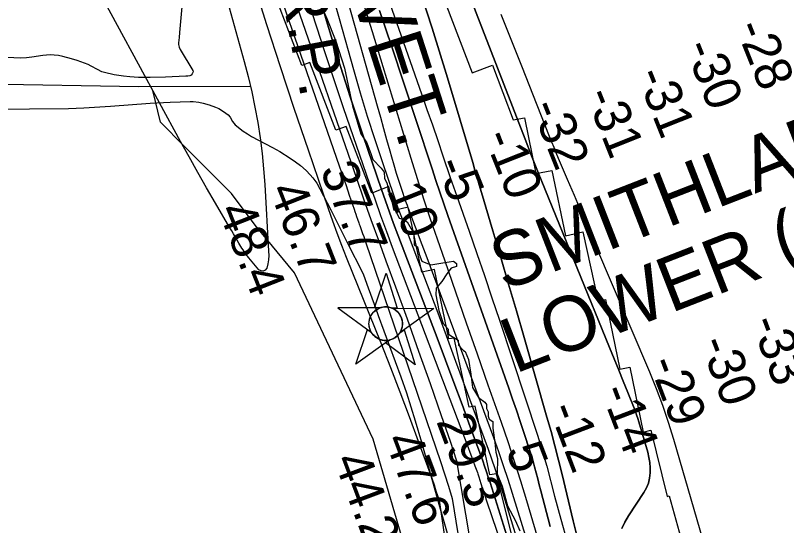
# Model space of a CAD drawing. Extents: x 3161615 to 3199515, y 867541 to 892976.
# Drawn here: x 3177748 to 3179153, y 887253 to 888183 of the extents above; entities that cross this region are included whole.
import ezdxf

# ---------------------------------------------------------------- set-up
doc = ezdxf.new("R2010")
doc.units = 0
for name, color, linetype in [('V-CHAN-NAID', 7, 'Continuous'), ('V-RIVR-EDGE', 7, 'Continuous'), ('V-RIVR-RANG', 7, 'Continuous'), ('V-RRAP-RVMT', 7, 'Continuous'), ('V-RRAP-RVMT-IDEN', 7, 'Continuous'), ('V-SITE-VEGE', 7, 'Continuous'), ('V-TOPO-DPTH', 7, 'Continuous'), ('V-TOPO-MAJR', 7, 'Continuous'), ('V-TOPO-MINR', 7, 'Continuous'), ('V-TOPO-SHOR', 7, 'Continuous'), ('V-TOPO-WATR', 7, 'Continuous'), ('V-TOPO-WATR-IDEN', 7, 'Continuous')]:
    doc.layers.add(name, color=color, linetype=linetype)

msp = doc.modelspace()

# ---------------------------------------------------------------- linework, layer by layer
at = {"layer": 'V-CHAN-NAID'}
for points in [[(3178412, 887649.8), (3178402.4, 887649.8), (3178423.5, 887713.3), (3178443.7, 887649.6), (3178434.1, 887649.6), (3178432.6, 887650.2), (3178430.5, 887650.8), (3178428.4, 887651.3), (3178426.4, 887651.6), (3178425.2, 887651.7), (3178423.7, 887651.8), (3178422, 887651.8), (3178420.6, 887651.7), (3178418.7, 887651.5), (3178417.3, 887651.3), (3178415.5, 887650.9), (3178414, 887650.5), (3178413, 887650.1)], [(3178412, 887649.8), (3178335.5, 887650.3), (3178397, 887604.9), (3178395.9, 887606.8), (3178395.1, 887608.5), (3178394.3, 887610.4), (3178393.6, 887612.5), (3178393.2, 887613.8), (3178392.9, 887615.4), (3178392.6, 887616.9), (3178392.4, 887618.5), (3178392.3, 887620.2), (3178392.3, 887621.8), (3178392.4, 887623.9), (3178392.6, 887625.5), (3178393, 887627.7), (3178393.5, 887629.6), (3178394.1, 887631.5), (3178394.7, 887633.2), (3178395.5, 887634.8), (3178396.3, 887636.3), (3178397.3, 887638), (3178398.4, 887639.5), (3178399.4, 887640.8), (3178400.4, 887641.9), (3178401.7, 887643.3), (3178402.7, 887644.2), (3178404.4, 887645.6), (3178405.7, 887646.5), (3178407.3, 887647.6), (3178409.1, 887648.5), (3178410.5, 887649.2)], [(3178434.1, 887649.6), (3178510.6, 887649.1), (3178448.4, 887604.6), (3178449.3, 887606), (3178450.3, 887607.9), (3178451, 887609.5), (3178451.8, 887611.4), (3178452.3, 887613.2), (3178452.7, 887614.9), (3178453.1, 887616.9), (3178453.3, 887618.4), (3178453.4, 887620.6), (3178453.4, 887622.7), (3178453.2, 887624.9), (3178452.9, 887626.7), (3178452.4, 887628.9), (3178451.8, 887631.1), (3178451, 887633), (3178450.4, 887634.5), (3178449.4, 887636.4), (3178448.3, 887638.1), (3178447.1, 887639.8), (3178445.8, 887641.4), (3178444.6, 887642.7), (3178442.9, 887644.3), (3178441.2, 887645.7), (3178439.5, 887646.8), (3178437.6, 887648), (3178436.1, 887648.7)], [(3178430.4, 887591.6), (3178368.2, 887547.1), (3178389.3, 887610.6), (3178397, 887604.9), (3178397.7, 887604), (3178399.1, 887602.1), (3178400.3, 887600.7), (3178401.7, 887599.2), (3178403.1, 887597.9), (3178404.6, 887596.8), (3178406, 887595.8), (3178407.7, 887594.7), (3178409.4, 887593.8), (3178411.2, 887593), (3178412.6, 887592.5), (3178414.2, 887591.9), (3178416.5, 887591.4), (3178418, 887591.1), (3178420, 887590.8), (3178421.6, 887590.7), (3178423.4, 887590.7), (3178425.1, 887590.8), (3178426.8, 887591), (3178428.7, 887591.3)], [(3178448.4, 887604.6), (3178456.2, 887610.1), (3178476.4, 887546.4), (3178422.6, 887586.1), (3178430.4, 887591.6), (3178432.1, 887592.1), (3178433.7, 887592.7), (3178435.8, 887593.6), (3178437.6, 887594.5), (3178439.4, 887595.6), (3178441.2, 887596.8), (3178442.7, 887598.1), (3178444, 887599.2), (3178445.4, 887600.6), (3178446.6, 887602), (3178447.7, 887603.5)]]:
    msp.add_lwpolyline(points, close=True, dxfattribs=at)
msp.add_circle((3178422.8, 887621.2), 30.5, dxfattribs=at)
at = {"layer": 'V-RIVR-EDGE'}
for points in [[(3178289.6, 888236.8), (3178315.7, 888177.6), (3178331.8, 888136.6), (3178347.4, 888087), (3178362.5, 888018.3), (3178377.7, 887967.2), (3178388.6, 887951), (3178396.2, 887930), (3178399.5, 887920.4), (3178414.7, 887904.6), (3178419.9, 887897.5), (3178420.4, 887886.5), (3178425.6, 887876), (3178427.5, 887862.2), (3178434.6, 887855.5), (3178437, 887845.4), (3178437.4, 887834), (3178447.4, 887813.5), (3178454, 887812), (3178461.7, 887806.8)], [(3178461.7, 887806.8), (3178474, 887785.7), (3178474.4, 887764.8), (3178480.6, 887761.4), (3178483.5, 887748), (3178488.7, 887735.2), (3178505.3, 887728.4), (3178530.6, 887732.7), (3178546.4, 887735.5), (3178551.6, 887730.7), (3178551.6, 887725.5), (3178542, 887722.2), (3178533.9, 887712.2), (3178524.8, 887698.3), (3178514.8, 887686), (3178514.3, 887674.1), (3178519.4, 887645.4), (3178527.5, 887621.6), (3178536.5, 887611.1), (3178537, 887602), (3178543.6, 887597.7), (3178554.6, 887591), (3178555.5, 887581.9), (3178564.6, 887572.4), (3178567.9, 887570.4), (3178573.6, 887556.1), (3178577.8, 887528.9), (3178581.1, 887504.6), (3178592, 887486.5), (3178603.4, 887478.3), (3178606.3, 887473.5), (3178606.3, 887466.4), (3178609.6, 887460.2), (3178609.6, 887452.5), (3178611.5, 887446.8), (3178618.1, 887442.5), (3178618.1, 887430.6), (3178621.9, 887404.8), (3178623.7, 887386.7), (3178626.5, 887375.3), (3178626, 887347.1), (3178635, 887324.7), (3178644.9, 887288.9), (3178659.2, 887261.7), (3178667.2, 887243.1)]]:
    msp.add_lwpolyline(points, dxfattribs=at)
at = {"layer": 'V-RRAP-RVMT'}
for p, q in [((3178270, 888092), (3178220.1, 888223.3)), ((3178533.8, 888200.7), (3178580.6, 888078.6)), ((3178284.3, 888097.3), (3178270, 888092)), ((3178332, 887974), (3178284.3, 888097.3)), ((3178580.6, 888078.6), (3178617.2, 888092.6)), ((3178617.2, 888092.6), (3178655.3, 887993.1)), ((3178655.3, 887993.1), (3178675.6, 887996.4)), ((3178675.6, 887996.4), (3178696.2, 887894.8)), ((3178350.6, 887981.1), (3178332, 887974)), ((3178397.2, 887859), (3178350.6, 887981.1)), ((3178696.2, 887894.8), (3178725.7, 887900.6)), ((3178725.7, 887900.6), (3178750.6, 887781.5)), ((3178428.6, 887871.2), (3178397.2, 887859)), ((3178437.9, 887827.5), (3178428.6, 887871.2)), ((3178463.5, 887833.4), (3178437.9, 887827.5)), ((3178488.7, 887715), (3178463.5, 887833.4)), ((3178750.6, 887781.5), (3178782.2, 887788.5)), ((3178782.2, 887788.5), (3178810, 887661.6)), ((3178511.6, 887719.9), (3178488.7, 887715)), ((3178538.1, 887593.5), (3178511.6, 887719.9)), ((3178810, 887661.6), (3178823.6, 887665.1)), ((3178823.6, 887665.1), (3178849.4, 887538)), ((3178547.7, 887595), (3178538.1, 887593.5)), ((3178574.7, 887468.9), (3178547.7, 887595)), ((3178849.4, 887538), (3178867.9, 887542.1)), ((3178867.9, 887542.1), (3178892.2, 887423.6)), ((3178585.9, 887471), (3178574.7, 887468.9)), ((3178612.7, 887345.4), (3178585.9, 887471)), ((3178892.2, 887423.6), (3178905.8, 887426.8)), ((3178905.8, 887426.8), (3178935.8, 887305.9)), ((3178624.6, 887347.5), (3178612.7, 887345.4)), ((3178656.6, 887220.5), (3178624.6, 887347.5)), ((3178935.8, 887305.9), (3178939.6, 887307.1)), ((3178939.6, 887307.1), (3178977.3, 887171.9))]:
    msp.add_line(p, q, dxfattribs=at)
at = {"layer": 'V-SITE-VEGE'}
for points in [[(3178051.4, 888199.1), (3178047.1, 888152.3), (3178046.1, 888142.9), (3178045.1, 888133.5), (3178045.2, 888130.3), (3178046.4, 888125.6), (3178048.3, 888121.1), (3178071, 888082.9), (3178071.6, 888080.8), (3178071.3, 888079.1), (3178070.1, 888076.6), (3178067.9, 888074.4), (3178065.6, 888073), (3178062, 888072.4), (3178058.3, 888072.4), (3178021.2, 888070.7), (3177993.2, 888070), (3177972.3, 888070.3), (3177956.6, 888071.2), (3177945, 888072.4), (3177927.5, 888075.2), (3177910.3, 888079.2), (3177905.5, 888080.8), (3177897.5, 888084.5), (3177885.9, 888090.7), (3177880.1, 888093.7), (3177873.9, 888096.2), (3177860.3, 888101), (3177850.1, 888104.3), (3177834.5, 888108.5), (3177826.6, 888110), (3177818.7, 888111), (3177811, 888111.3), (3177797.7, 888110.2), (3177777.7, 888107.1), (3177767.7, 888105.9), (3177757.8, 888105.6), (3177719, 888107.4)], [(3177702.5, 888012.2), (3177773.7, 888012.8), (3177844.8, 888013.9), (3177872.5, 888014.8), (3177920.9, 888017.7), (3177993.5, 888023.1), (3178029.8, 888025.3), (3178066.1, 888026.6), (3178072, 888026.4), (3178082.2, 888025.2), (3178089.8, 888023.6), (3178101.1, 888020.2), (3178112.3, 888016.1), (3178118.6, 888013.4), (3178127.3, 888008.2)], [(3178127.3, 888008.2), (3178135.3, 888001.9), (3178139, 887997.6), (3178143.4, 887990.2), (3178145.7, 887986.7), (3178148.6, 887983.7), (3178163.1, 887972.5), (3178170.6, 887967.4), (3178178.4, 887962.7), (3178216.3, 887942.6), (3178229.5, 887935), (3178248.8, 887922.9), (3178258.2, 887916.4), (3178267.5, 887909.4), (3178278, 887900.3), (3178285.2, 887892.8), (3178290.2, 887886.9), (3178297, 887877.4), (3178302.8, 887867.4), (3178322.5, 887828.6), (3178352.1, 887770.4), (3178381.8, 887712.1)], [(3178381.8, 887712.1), (3178388.5, 887693.1), (3178404, 887650.3), (3178409.2, 887636.1), (3178450.4, 887524.4), (3178460.4, 887495.2), (3178476.7, 887443.8), (3178488.2, 887405), (3178521, 887287.9), (3178541.5, 887215.9)]]:
    msp.add_lwpolyline(points, dxfattribs=at)
at = {"layer": 'V-TOPO-DPTH'}
for points in [[(3178521.6, 888359.6), (3178665.2, 887987.7), (3178676.9, 887957.4), (3178688.8, 887927.2), (3178700.9, 887897), (3178713.1, 887866.9), (3178830.9, 887577.5), (3178839.2, 887557.1), (3178847.5, 887536.6), (3178855.7, 887516.2), (3178864, 887495.8), (3178875.5, 887467.1), (3178877.9, 887461), (3178880.1, 887454.8), (3178882.2, 887448.5), (3178884.1, 887442.2), (3178900.3, 887386.6), (3178902.5, 887377.3), (3178904.1, 887367.9), (3178904.8, 887358.4), (3178904.9, 887348.9), (3178903.7, 887339.5), (3178901.6, 887330.4), (3178898, 887321.8), (3178893.5, 887313.5), (3178865.5, 887270.8), (3178858.8, 887259.3), (3178853.1, 887247.4)], [(3178853.1, 887247.4), (3178858.8, 887259.3), (3178865.5, 887270.8), (3178893.5, 887313.5), (3178898, 887321.8), (3178901.6, 887330.4), (3178903.7, 887339.5), (3178904.9, 887348.9), (3178904.8, 887358.4), (3178904.1, 887367.9), (3178902.5, 887377.3), (3178900.3, 887386.6), (3178884.1, 887442.2), (3178882.2, 887448.5), (3178880.1, 887454.8), (3178877.9, 887461), (3178875.5, 887467.1), (3178864, 887495.8), (3178855.7, 887516.2), (3178847.5, 887536.6), (3178839.2, 887557.1), (3178830.9, 887577.5), (3178713.1, 887866.9), (3178700.9, 887897), (3178688.8, 887927.2), (3178676.9, 887957.4), (3178665.2, 887987.7), (3178521.6, 888359.6)], [(3178781.7, 887193.5), (3178764.6, 887261.7), (3178744.4, 887345.9), (3178737.9, 887372.2), (3178731.1, 887398.5), (3178724.1, 887424.7), (3178716.7, 887450.8), (3178675, 887596.2), (3178661, 887644.9), (3178646.8, 887693.5), (3178632.6, 887742.1), (3178618.2, 887790.7), (3178597.4, 887860.7), (3178593.4, 887874.2), (3178589.3, 887887.8), (3178585.3, 887901.3), (3178581.3, 887914.9), (3178535.3, 888069.4), (3178507.3, 888159.9), (3178478, 888250)], [(3178781.7, 887193.5), (3178764.6, 887261.7), (3178744.4, 887345.9), (3178737.9, 887372.2), (3178731.1, 887398.5), (3178724.1, 887424.7), (3178716.7, 887450.8), (3178675, 887596.2), (3178661, 887644.9), (3178646.8, 887693.5), (3178632.6, 887742.1), (3178618.2, 887790.7), (3178597.4, 887860.7), (3178593.4, 887874.2), (3178589.3, 887887.8), (3178585.3, 887901.3), (3178581.3, 887914.9), (3178535.3, 888069.4), (3178507.3, 888159.9), (3178478, 888250)], [(3178643.5, 887234.3), (3178631.1, 887273.3), (3178612.9, 887331.7), (3178609.7, 887341.5), (3178606.5, 887351.3), (3178603.1, 887361.1), (3178599.7, 887370.8), (3178577, 887432.8), (3178562, 887473.5), (3178546.9, 887514.2), (3178531.7, 887554.8), (3178516.4, 887595.3), (3178444.8, 887783.3), (3178437.1, 887803.9), (3178429.6, 887824.5), (3178422.2, 887845.2), (3178415, 887866), (3178381.8, 887963.6), (3178358.7, 888033.3), (3178336.3, 888103.4), (3178315.1, 888173.7), (3178294.6, 888244.3)], [(3178349.7, 888224.4), (3178407.3, 888018.3), (3178413, 887997.9), (3178418.7, 887977.4), (3178424.4, 887957), (3178430.1, 887936.5), (3178433.2, 887925.4), (3178437.5, 887910.6), (3178442, 887895.8), (3178446.7, 887881.1), (3178451.5, 887866.4), (3178458.5, 887845.9), (3178460, 887841.6), (3178461.6, 887837.2), (3178463.2, 887832.9), (3178464.8, 887828.6), (3178473.7, 887805.5), (3178479.7, 887789.7), (3178485.7, 887773.8), (3178491.7, 887757.9), (3178497.6, 887742), (3178619, 887413.4), (3178628.1, 887388.2), (3178636.9, 887362.8), (3178645.3, 887337.4), (3178653.4, 887311.8), (3178713.2, 887117.6)], [(3178349.7, 888224.4), (3178407.3, 888018.3), (3178413, 887997.9), (3178418.7, 887977.4), (3178424.4, 887957), (3178430.1, 887936.5), (3178433.2, 887925.4), (3178437.5, 887910.6), (3178442, 887895.8), (3178446.7, 887881.1), (3178451.5, 887866.4), (3178458.5, 887845.9), (3178460, 887841.6), (3178461.6, 887837.2), (3178463.2, 887832.9), (3178464.8, 887828.6), (3178473.7, 887805.5), (3178479.7, 887789.7), (3178485.7, 887773.8), (3178491.7, 887757.9), (3178497.6, 887742), (3178619, 887413.4), (3178628.1, 887388.2), (3178636.9, 887362.8), (3178645.3, 887337.4), (3178653.4, 887311.8), (3178713.2, 887117.6)], [(3178411.7, 888192.3), (3178433.9, 888126.1), (3178455.9, 888059.8), (3178477.8, 887993.5), (3178507.3, 887903.5), (3178514.4, 887882.2), (3178521.6, 887860.9), (3178528.8, 887839.7), (3178536.2, 887818.5), (3178646.9, 887503.7), (3178654, 887483.5), (3178660.9, 887463.3), (3178667.8, 887443), (3178674.6, 887422.8), (3178685.7, 887389.4), (3178686.9, 887385.8), (3178688, 887382.1), (3178689, 887378.5), (3178690.1, 887374.8), (3178694, 887360.2), (3178696.9, 887349.3), (3178699.8, 887338.3), (3178702.7, 887327.3), (3178705.6, 887316.3), (3178722.6, 887251.4)], [(3178722.6, 887251.4), (3178705.6, 887316.3), (3178702.7, 887327.3), (3178699.8, 887338.3), (3178696.9, 887349.3), (3178694, 887360.2), (3178690.1, 887374.8), (3178689, 887378.5), (3178688, 887382.1), (3178686.9, 887385.8), (3178685.7, 887389.4), (3178674.6, 887422.8), (3178667.8, 887443), (3178660.9, 887463.3), (3178654, 887483.5), (3178646.9, 887503.7), (3178536.2, 887818.5), (3178528.8, 887839.7), (3178521.6, 887860.9), (3178514.4, 887882.2), (3178507.3, 887903.5), (3178477.8, 887993.5), (3178455.9, 888059.8), (3178433.9, 888126.1), (3178411.7, 888192.3)], [(3178632.4, 888185.7), (3178651.9, 888137.2), (3178671.3, 888088.7), (3178690.5, 888040.2), (3178720.9, 887963.2), (3178724.9, 887953.1), (3178729, 887943.1), (3178733.1, 887933.1), (3178737.4, 887923.1), (3178753.7, 887884.7), (3178766.2, 887855.5), (3178778.6, 887826.3), (3178791.1, 887797.1), (3178803.5, 887768), (3178903.5, 887533.2), (3178915.7, 887503.1), (3178927.2, 887472.6), (3178937.6, 887441.8), (3178947.2, 887410.6), (3179032.5, 887117.3)], [(3178632.4, 888185.7), (3178651.9, 888137.2), (3178671.3, 888088.7), (3178690.5, 888040.2), (3178720.9, 887963.2), (3178724.9, 887953.1), (3178729, 887943.1), (3178733.1, 887933.1), (3178737.4, 887923.1), (3178753.7, 887884.7), (3178766.2, 887855.5), (3178778.6, 887826.3), (3178791.1, 887797.1), (3178803.5, 887768), (3178903.5, 887533.2), (3178915.7, 887503.1), (3178927.2, 887472.6), (3178937.6, 887441.8), (3178947.2, 887410.6), (3179032.5, 887117.3)]]:
    msp.add_lwpolyline(points, dxfattribs=at)
at = {"layer": 'V-TOPO-MAJR'}
msp.add_lwpolyline([(3178165.5, 888407.9), (3178332.7, 887924.7), (3178338.6, 887907.5), (3178344.6, 887890.2), (3178350.5, 887872.9), (3178356.4, 887855.6), (3178365, 887830.2), (3178366.6, 887825.6), (3178368.2, 887821), (3178369.7, 887816.5), (3178371.3, 887811.9), (3178373.5, 887805.4), (3178374.5, 887802.7), (3178375.4, 887800), (3178378.6, 887791.4), (3178380.6, 887785.7), (3178382.6, 887780.1), (3178384.6, 887774.4), (3178386.6, 887768.7), (3178522.6, 887369.8), (3178530, 887347.5), (3178537.1, 887325.1), (3178543.7, 887302.6), (3178651.5, 886637.5)], dxfattribs=at)
at = {"layer": 'V-TOPO-MINR'}
for points in [[(3178314.4, 888537.1), (3178488.2, 888040.2), (3178498, 888012), (3178507.8, 887983.8), (3178517.5, 887955.5), (3178527.1, 887927.3), (3178540.5, 887887.8), (3178543.4, 887879.3), (3178546.3, 887870.7), (3178549.3, 887862.2), (3178552.2, 887853.7), (3178574.6, 887789.8), (3178588.7, 887749.4), (3178602.6, 887708.8), (3178616.3, 887668.2), (3178629.9, 887627.6), (3178699.3, 887418), (3178703.9, 887403.9), (3178708.2, 887389.8), (3178712.3, 887375.6), (3178716.2, 887361.3), (3178730.6, 887306.5), (3178741.9, 887264.9), (3178753.6, 887223.4)], [(3178128.3, 888231.5), (3178164.7, 888099.5), (3178171.9, 888071.9), (3178178.5, 888044.2), (3178184.3, 888016.2), (3178189.4, 887988.2), (3178193.7, 887960), (3178197.4, 887931.7), (3178200.2, 887903.3), (3178202.3, 887874.9), (3178209.4, 887753.4), (3178209.5, 887745.6), (3178209, 887737.9), (3178207.7, 887730.2), (3178205.9, 887722.6), (3178202.9, 887718.8), (3178199.6, 887716.8), (3178195.7, 887717.3), (3178191.4, 887719.6), (3178173.3, 887741.3), (3178171, 887744.1), (3178169.9, 887745.5), (3178167.8, 887748.5), (3178166.8, 887750), (3178164.8, 887753), (3178162.8, 887755.9), (3178160.8, 887758.9), (3178158.9, 887761.9), (3178157, 887764.9), (3178155.2, 887768), (3178152.1, 887773.3), (3178148.7, 887779.1), (3178145.4, 887784.8), (3178142, 887790.6), (3178138.7, 887796.3), (3178112.6, 887840.8), (3178096.3, 887868.8), (3178080.2, 887897), (3178064.4, 887925.3), (3178048.8, 887953.7), (3177780.9, 888447.5)], [(3178853.1, 887247.4), (3178858.8, 887259.3), (3178865.5, 887270.8), (3178893.5, 887313.5), (3178898, 887321.8), (3178901.6, 887330.4), (3178903.7, 887339.5), (3178904.9, 887348.9), (3178904.8, 887358.4), (3178904.1, 887367.9), (3178902.5, 887377.3), (3178900.3, 887386.6), (3178884.1, 887442.2), (3178882.2, 887448.5), (3178880.1, 887454.8), (3178877.9, 887461), (3178875.5, 887467.1), (3178864, 887495.8), (3178855.7, 887516.2), (3178847.5, 887536.6), (3178839.2, 887557.1), (3178830.9, 887577.5), (3178713.1, 887866.9), (3178700.9, 887897), (3178688.8, 887927.2), (3178676.9, 887957.4), (3178665.2, 887987.7), (3178521.6, 888359.6)], [(3178367.1, 888253.2), (3178398.1, 888153.8), (3178428.7, 888054.3), (3178468.5, 887923), (3178480, 887886), (3178491.7, 887849.1), (3178504, 887812.3), (3178516.5, 887775.7), (3178530.4, 887735.8), (3178550, 887679.3), (3178569.7, 887622.8), (3178589.5, 887566.3), (3178609.2, 887509.8), (3178633, 887441.7), (3178645.1, 887406.1), (3178656.9, 887370.4), (3178668.2, 887334.6), (3178679.1, 887298.6), (3178781.3, 886952.8)], [(3178478, 888250), (3178507.3, 888159.9), (3178535.3, 888069.4), (3178581.3, 887914.9), (3178585.3, 887901.3), (3178589.3, 887887.8), (3178593.4, 887874.2), (3178597.4, 887860.7), (3178618.2, 887790.7), (3178632.6, 887742.1), (3178646.8, 887693.5), (3178661, 887644.9), (3178675, 887596.2), (3178716.7, 887450.8), (3178724.1, 887424.7), (3178731.1, 887398.5), (3178737.9, 887372.2), (3178744.4, 887345.9), (3178764.6, 887261.7), (3178781.7, 887193.5)], [(3178181.6, 888243), (3178205.7, 888166.6), (3178230.3, 888090.2), (3178255.5, 888014.1), (3178281.2, 887938.1), (3178317.9, 887831), (3178325.7, 887808.8), (3178333.8, 887786.6), (3178342.2, 887764.6), (3178350.8, 887742.6), (3178413.7, 887586), (3178431.4, 887541.4), (3178448.7, 887496.7), (3178465.6, 887451.8), (3178482.2, 887406.9), (3178507.2, 887337.8), (3178510.9, 887327.2), (3178514.4, 887316.6), (3178517.7, 887305.8), (3178520.7, 887295), (3178614.6, 886656.1)], [(3178294.6, 888244.3), (3178315.1, 888173.7), (3178336.3, 888103.4), (3178358.7, 888033.3), (3178381.8, 887963.6), (3178415, 887866), (3178422.2, 887845.2), (3178429.6, 887824.5), (3178437.1, 887803.9), (3178444.8, 887783.3), (3178516.4, 887595.3), (3178531.7, 887554.8), (3178546.9, 887514.2), (3178562, 887473.5), (3178577, 887432.8), (3178599.7, 887370.8), (3178603.1, 887361.1), (3178606.5, 887351.3), (3178609.7, 887341.5), (3178612.9, 887331.7), (3178631.1, 887273.3), (3178643.5, 887234.3)], [(3178321.4, 888236.4), (3178337.8, 888178), (3178354.2, 888119.6), (3178364, 888084.9), (3178376.3, 888042.1), (3178389.2, 887999.6), (3178402.7, 887957.2), (3178416.7, 887915), (3178436.8, 887856), (3178441.1, 887843.4), (3178445.6, 887830.9), (3178450.2, 887818.4), (3178454.9, 887805.9), (3178480.7, 887738.3), (3178498.3, 887692.1), (3178515.8, 887645.8), (3178533.1, 887599.4), (3178550.2, 887553), (3178609.4, 887392.1), (3178615.6, 887374.6), (3178621.7, 887357.1), (3178627.5, 887339.5), (3178633.2, 887321.8), (3178665.1, 887218.7)], [(3178280.1, 888213.5), (3178312.2, 888114.2), (3178345.3, 888015.3), (3178393.2, 887876), (3178403.3, 887847), (3178413.5, 887818.2), (3178424.1, 887789.4), (3178434.8, 887760.7), (3178573, 887395.2), (3178576.1, 887386.9), (3178579.2, 887378.7), (3178582.3, 887370.4), (3178585.3, 887362.1), (3178589.9, 887349.5), (3178590.6, 887347.5), (3178591.3, 887345.6), (3178592.5, 887341.6), (3178596.3, 887329.7), (3178598.8, 887321.8), (3178601.4, 887313.8), (3178604, 887305.9), (3178606.7, 887298.1), (3178801.7, 886725.7)], [(3178260.7, 888200.3), (3178369.3, 887886.8), (3178382.5, 887849), (3178395.8, 887811.2), (3178409.4, 887773.4), (3178423.1, 887735.7), (3178440.4, 887688.6), (3178461.7, 887630), (3178482.8, 887571.3), (3178503.5, 887512.4), (3178523.9, 887453.5), (3178540, 887406.8), (3178551.8, 887371), (3178665.3, 886697.4), (3178666.4, 886689.4), (3178668.2, 886681.5), (3178685.8, 886620.6), (3178687.7, 886613.9), (3178689.8, 886607.3), (3178691.9, 886600.7), (3178694.1, 886594.1), (3178747.6, 886439), (3178770.2, 886373.3)], [(3178411.7, 888192.3), (3178433.9, 888126.1), (3178455.9, 888059.8), (3178477.8, 887993.5), (3178507.3, 887903.5), (3178514.4, 887882.2), (3178521.6, 887860.9), (3178528.8, 887839.7), (3178536.2, 887818.5), (3178646.9, 887503.7), (3178654, 887483.5), (3178660.9, 887463.3), (3178667.8, 887443), (3178674.6, 887422.8), (3178685.7, 887389.4), (3178686.9, 887385.8), (3178688, 887382.1), (3178689, 887378.5), (3178690.1, 887374.8), (3178694, 887360.2), (3178696.9, 887349.3), (3178699.8, 887338.3), (3178702.7, 887327.3), (3178705.6, 887316.3), (3178722.6, 887251.4)], [(3178632.4, 888185.7), (3178651.9, 888137.2), (3178671.3, 888088.7), (3178690.5, 888040.2), (3178720.9, 887963.2), (3178724.9, 887953.1), (3178729, 887943.1), (3178733.1, 887933.1), (3178737.4, 887923.1), (3178753.7, 887884.7), (3178766.2, 887855.5), (3178778.6, 887826.3), (3178791.1, 887797.1), (3178803.5, 887768), (3178903.5, 887533.2), (3178915.7, 887503.1), (3178927.2, 887472.6), (3178937.6, 887441.8), (3178947.2, 887410.6), (3179032.5, 887117.3)]]:
    msp.add_lwpolyline(points, dxfattribs=at)
at = {"layer": 'V-TOPO-SHOR'}
for points in [[(3178177.5, 888053.6), (3177972.6, 888053), (3177692.2, 888057.9), (3177526.3, 888068.2)], [(3178937.8, 884996.7), (3178841.1, 885319.5), (3178784.2, 885579.1), (3178727.1, 885781.1), (3178684.5, 886011.8), (3178656.3, 886271.4), (3178585.1, 886574.3), (3178513.9, 886906), (3178471.4, 887165.6), (3178400, 887410.8), (3178256.7, 887713.9), (3178184.9, 887800.6), (3178141.8, 887858.4), (3178055.6, 887945.1), (3178012.4, 887988.5), (3177998.2, 888046.2)]]:
    msp.add_lwpolyline(points, dxfattribs=at)
at = {"layer": 'V-TOPO-WATR'}
msp.add_lwpolyline([(3178349.7, 888224.4), (3178407.3, 888018.3), (3178413, 887997.9), (3178418.7, 887977.4), (3178424.4, 887957), (3178430.1, 887936.5), (3178433.2, 887925.4), (3178437.5, 887910.6), (3178442, 887895.8), (3178446.7, 887881.1), (3178451.5, 887866.4), (3178458.5, 887845.9), (3178460, 887841.6), (3178461.6, 887837.2), (3178463.2, 887832.9), (3178464.8, 887828.6), (3178473.7, 887805.5), (3178479.7, 887789.7), (3178485.7, 887773.8), (3178491.7, 887757.9), (3178497.6, 887742), (3178619, 887413.4), (3178628.1, 887388.2), (3178636.9, 887362.8), (3178645.3, 887337.4), (3178653.4, 887311.8), (3178713.2, 887117.6)], dxfattribs=at)

# ---------------------------------------------------------------- texts
at = {"layer": 'V-CHAN-NAID'}
for s, p in [('SMITHLAND ', (3178638.7, 887680.1)), (' LOWER (300.2)', (3178623.8, 887516))]:
    msp.add_text(s, height=100, rotation=21.2726, dxfattribs=at).set_placement(p)
at = {"layer": 'V-RIVR-RANG'}
for s, rotation, p in [('-28', 291.7333, (3179059.4, 888162)), ('-30', 291.7333, (3178966.2, 888126)), ('-31', 291.7333, (3178878.7, 888075.4)), ('-31', 291.7333, (3178785.7, 888038.6)), ('-32', 291.7333, (3178686.5, 888017.2)), ('-10', 291.7333, (3178600.7, 887962.5)), ('37.7', 291.4583, (3178302.5, 887902)), ('-5', 291.7333, (3178513.1, 887912.3)), ('46.7', 291.4583, (3178209.5, 887865.2)), ('10', 291.7333, (3178424.5, 887864.4)), ('48.4', 291.4583, (3178116.5, 887828.4)), ('-33', 290.8283, (3179087.1, 887624)), ('-30', 290.8283, (3178994.4, 887586.4)), ('-29', 290.8283, (3178901.4, 887549.6)), ('-14', 290.8283, (3178813.9, 887498.4)), ('-12', 290.8283, (3178719.3, 887465.8)), ('29.3', 290.5683, (3178514.4, 887443.5)), ('47.6', 290.5683, (3178420.2, 887409.9)), ('5', 290.8283, (3178640.9, 887390.5)), ('44.2', 290.5683, (3178327.3, 887372.8))]:
    msp.add_text(s, height=67, rotation=rotation, dxfattribs=at).set_placement(p)
at = {"layer": 'V-RRAP-RVMT-IDEN'}
msp.add_text('REVET.', height=100, rotation=287.8252, dxfattribs=at).set_placement((3178303.1, 888396.8))
at = {"layer": 'V-TOPO-WATR-IDEN'}
msp.add_text('L.W.R.P.', height=83, rotation=280.7195, dxfattribs=at).set_placement((3178186.2, 888467.3))

doc.saveas('drawing.dxf')
